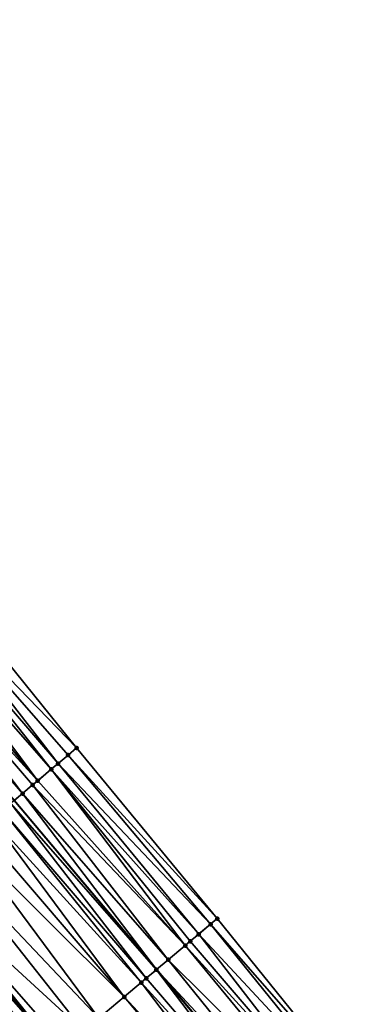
# Model space of a CAD drawing. Header units: feet. Extents: x 2004186 to 2014793, y 836912 to 864902.
# Tile 423 of 656: x 2008891 to 2008921, y 850223 to 850312. Entities that reach past the tile are written whole.
import ezdxf

# ---------------------------------------------------------------- set-up
doc = ezdxf.new("R2010")
doc.units = ezdxf.units.FT
doc.header["$LTSCALE"] = 100
doc.header["$MEASUREMENT"] = 0
for name, color, linetype, lineweight in [('EP_Travel Lane', 5, 'Continuous', 40), ('Road Shots', 4, 'Continuous', 200), ('Road X-Section', 30, 'Continuous', 13)]:
    doc.layers.add(name, color=color, linetype=linetype, lineweight=lineweight)
doc.layers.add('I-77 SB_MM21-27-Surface-Border', color=7, linetype='Continuous')
doc.layers.add('I-77 SB_MM21-27-Surface-TIN', color=7, linetype='Continuous')

msp = doc.modelspace()

# ---------------------------------------------------------------- linework, layer by layer
at = {"layer": 'EP_Travel Lane'}
msp.add_polyline3d([(2008915.868, 850210.612, 427.114), (2008902.985, 850225.91, 427.178), (2008890.104, 850241.209, 427.27), (2008877.222, 850256.507, 427.346), (2008864.339, 850271.806, 427.393), (2008851.457, 850287.105, 427.466), (2008838.575, 850302.403, 427.543), (2008825.693, 850317.703, 427.605), (2008812.811, 850333.002, 427.71), (2008799.929, 850348.3, 427.806), (2008787.048, 850363.599, 427.915), (2008774.166, 850378.898, 427.947), (2008761.284, 850394.197, 428.02), (2008748.402, 850409.496, 428.13), (2008735.52, 850424.794, 428.206), (2008722.669, 850440.08, 428.247), (2008709.811, 850455.399, 428.328), (2008696.954, 850470.719, 428.381), (2008684.097, 850486.038, 428.419), (2008671.239, 850501.358, 428.531), (2008658.292, 850516.654, 428.602), (2008645.371, 850531.919, 428.703)], dxfattribs=at)
at = {"layer": 'I-77 SB_MM21-27-Surface-Border', "color": 3, "linetype": 'ByBlock', "lineweight": -2}
msp.add_polyline3d([(2008646.362, 850532.756, 428.685), (2008660.177, 850518.245, 428.567), (2008673.565, 850503.307, 428.483), (2008690.395, 850491.316, 428.336), (2008703.24, 850475.986, 428.26), (2008716.237, 850460.784, 428.113), (2008729.081, 850445.454, 427.949), (2008741.914, 850430.181, 427.871), (2008754.797, 850414.883, 427.785), (2008767.68, 850399.586, 427.705), (2008780.717, 850384.417, 427.64), (2008793.6, 850369.119, 427.58), (2008806.483, 850353.822, 427.511), (2008819.367, 850338.524, 427.402), (2008832.25, 850323.227, 427.288), (2008845.134, 850307.927, 427.232), (2008857.863, 850292.5, 427.17), (2008870.592, 850277.072, 427.113), (2008883.168, 850261.516, 427.065), (2008895.744, 850245.959, 427.024), (2008908.473, 850230.532, 426.937), (2008921.049, 850214.975, 426.904)], dxfattribs=at)
at = {"layer": 'I-77 SB_MM21-27-Surface-TIN', "color": 128, "linetype": 'ByBlock', "lineweight": -2}
for points in [[(2008883.168, 850261.516, 427.065), (2008881.791, 850260.356, 427.147), (2008895.744, 850245.959, 427.024)], [(2008881.026, 850259.712, 427.19), (2008880.261, 850259.068, 427.225), (2008893.449, 850244.027, 427.16)], [(2008881.791, 850260.356, 427.147), (2008881.026, 850259.712, 427.19), (2008894.061, 850244.542, 427.125)], [(2008881.026, 850259.712, 427.19), (2008893.449, 850244.027, 427.16), (2008894.061, 850244.542, 427.125)], [(2008881.791, 850260.356, 427.147), (2008894.979, 850245.315, 427.069), (2008895.744, 850245.959, 427.024)], [(2008881.791, 850260.356, 427.147), (2008894.061, 850244.542, 427.125), (2008894.979, 850245.315, 427.069)], [(2008880.261, 850259.068, 427.225), (2008879.497, 850258.423, 427.265), (2008892.226, 850242.996, 427.216)], [(2008880.261, 850259.068, 427.225), (2008892.226, 850242.996, 427.216), (2008893.449, 850244.027, 427.16)], [(2008878.732, 850257.779, 427.293), (2008877.814, 850257.006, 427.333), (2008890.849, 850241.836, 427.257)], [(2008879.497, 850258.423, 427.265), (2008878.732, 850257.779, 427.293), (2008892.226, 850242.996, 427.216)], [(2008878.732, 850257.779, 427.293), (2008891.767, 850242.609, 427.232), (2008892.226, 850242.996, 427.216)], [(2008878.732, 850257.779, 427.293), (2008890.849, 850241.836, 427.257), (2008891.767, 850242.609, 427.232)], [(2008877.814, 850257.006, 427.333), (2008877.508, 850256.749, 427.342), (2008890.849, 850241.836, 427.257)], [(2008877.508, 850256.749, 427.342), (2008890.104, 850241.209, 427.27), (2008890.849, 850241.836, 427.257)], [(2008894.979, 850245.315, 427.069), (2008894.061, 850244.542, 427.125), (2008907.861, 850230.017, 426.967)], [(2008895.744, 850245.959, 427.024), (2008894.979, 850245.315, 427.069), (2008908.473, 850230.532, 426.937)], [(2008894.979, 850245.315, 427.069), (2008907.861, 850230.017, 426.967), (2008908.473, 850230.532, 426.937)], [(2008894.061, 850244.542, 427.125), (2008893.449, 850244.027, 427.16), (2008906.79, 850229.115, 427.016)], [(2008894.061, 850244.542, 427.125), (2008906.79, 850229.115, 427.016), (2008907.861, 850230.017, 426.967)], [(2008893.449, 850244.027, 427.16), (2008892.226, 850242.996, 427.216), (2008905.566, 850228.084, 427.087)], [(2008893.449, 850244.027, 427.16), (2008906.025, 850228.47, 427.064), (2008906.79, 850229.115, 427.016)], [(2008893.449, 850244.027, 427.16), (2008905.566, 850228.084, 427.087), (2008906.025, 850228.47, 427.064)], [(2008892.226, 850242.996, 427.216), (2008891.767, 850242.609, 427.232), (2008905.566, 850228.084, 427.087)], [(2008890.849, 850241.836, 427.257), (2008890.104, 850241.209, 427.27), (2008902.985, 850225.91, 427.178)], [(2008891.767, 850242.609, 427.232), (2008890.849, 850241.836, 427.257), (2008904.037, 850226.796, 427.146)], [(2008890.849, 850241.836, 427.257), (2008902.985, 850225.91, 427.178), (2008904.037, 850226.796, 427.146)], [(2008891.767, 850242.609, 427.232), (2008904.037, 850226.796, 427.146), (2008905.566, 850228.084, 427.087)], [(2008889.778, 850240.935, 427.276), (2008889.013, 850240.29, 427.299), (2008902.048, 850225.121, 427.215)], [(2008889.778, 850240.935, 427.276), (2008902.966, 850225.894, 427.179), (2008890.104, 850241.209, 427.27)], [(2008889.778, 850240.935, 427.276), (2008902.048, 850225.121, 427.215), (2008902.966, 850225.894, 427.179)], [(2008902.966, 850225.894, 427.179), (2008902.985, 850225.91, 427.178), (2008890.104, 850241.209, 427.27)], [(2008889.013, 850240.29, 427.299), (2008888.095, 850239.517, 427.323), (2008901.589, 850224.734, 427.227)], [(2008889.013, 850240.29, 427.299), (2008901.589, 850224.734, 427.227), (2008902.048, 850225.121, 427.215)], [(2008888.095, 850239.517, 427.323), (2008887.024, 850238.616, 427.343), (2008900.059, 850223.446, 427.257)], [(2008888.095, 850239.517, 427.323), (2008900.059, 850223.446, 427.257), (2008901.589, 850224.734, 427.227)], [(2008887.024, 850238.616, 427.343), (2008885.8, 850237.585, 427.359), (2008900.059, 850223.446, 427.257)], [(2008885.8, 850237.585, 427.359), (2008883.965, 850236.039, 427.382), (2008897.765, 850221.513, 427.287)], [(2008885.8, 850237.585, 427.359), (2008897.765, 850221.513, 427.287), (2008900.059, 850223.446, 427.257)], [(2008883.965, 850236.039, 427.382), (2008881.517, 850233.978, 427.429), (2008896.388, 850220.354, 427.31)], [(2008883.965, 850236.039, 427.382), (2008896.388, 850220.354, 427.31), (2008897.765, 850221.513, 427.287)], [(2008881.517, 850233.978, 427.429), (2008881.211, 850233.72, 427.433), (2008894.093, 850218.422, 427.352)], [(2008881.517, 850233.978, 427.429), (2008894.093, 850218.422, 427.352), (2008894.705, 850218.937, 427.345)], [(2008881.517, 850233.978, 427.429), (2008894.705, 850218.937, 427.345), (2008896.388, 850220.354, 427.31)], [(2008880.446, 850233.076, 427.437), (2008879.987, 850232.69, 427.431), (2008893.328, 850217.778, 427.351)], [(2008880.905, 850233.463, 427.436), (2008880.446, 850233.076, 427.437), (2008893.328, 850217.778, 427.351)], [(2008880.905, 850233.463, 427.436), (2008894.093, 850218.422, 427.352), (2008881.211, 850233.72, 427.433)], [(2008880.905, 850233.463, 427.436), (2008893.328, 850217.778, 427.351), (2008894.093, 850218.422, 427.352)], [(2008879.987, 850232.69, 427.431), (2008878.916, 850231.788, 427.407), (2008892.41, 850217.005, 427.341)], [(2008879.987, 850232.69, 427.431), (2008892.41, 850217.005, 427.341), (2008893.328, 850217.778, 427.351)], [(2008878.916, 850231.788, 427.407), (2008890.574, 850215.459, 427.307), (2008892.41, 850217.005, 427.341)], [(2008921.049, 850214.975, 426.904), (2008908.473, 850230.532, 426.937), (2008907.861, 850230.017, 426.967)], [(2008920.437, 850214.46, 426.93), (2008907.861, 850230.017, 426.967), (2008906.79, 850229.115, 427.016)], [(2008920.437, 850214.46, 426.93), (2008921.049, 850214.975, 426.904), (2008907.861, 850230.017, 426.967)], [(2008919.06, 850213.301, 426.987), (2008906.025, 850228.47, 427.064), (2008905.566, 850228.084, 427.087)], [(2008919.06, 850213.301, 426.987), (2008906.79, 850229.115, 427.016), (2008906.025, 850228.47, 427.064)], [(2008920.437, 850214.46, 426.93), (2008906.79, 850229.115, 427.016), (2008919.06, 850213.301, 426.987)], [(2008918.295, 850212.656, 427.025), (2008905.566, 850228.084, 427.087), (2008904.037, 850226.796, 427.146)], [(2008919.06, 850213.301, 426.987), (2008905.566, 850228.084, 427.087), (2008918.295, 850212.656, 427.025)], [(2008916.613, 850211.239, 427.097), (2008904.037, 850226.796, 427.146), (2008902.985, 850225.91, 427.178)], [(2008918.295, 850212.656, 427.025), (2008904.037, 850226.796, 427.146), (2008916.613, 850211.239, 427.097)], [(2008902.966, 850225.894, 427.179), (2008902.048, 850225.121, 427.215), (2008915.083, 850209.951, 427.14)], [(2008902.966, 850225.894, 427.179), (2008915.868, 850210.612, 427.114), (2008902.985, 850225.91, 427.178)], [(2008915.848, 850210.595, 427.115), (2008915.868, 850210.612, 427.114), (2008902.966, 850225.894, 427.179)], [(2008915.848, 850210.595, 427.115), (2008902.966, 850225.894, 427.179), (2008915.083, 850209.951, 427.14)], [(2008916.613, 850211.239, 427.097), (2008902.985, 850225.91, 427.178), (2008915.868, 850210.612, 427.114)], [(2008902.048, 850225.121, 427.215), (2008901.589, 850224.734, 427.227), (2008915.083, 850209.951, 427.14)], [(2008901.589, 850224.734, 427.227), (2008900.059, 850223.446, 427.257), (2008913.706, 850208.791, 427.174)], [(2008901.589, 850224.734, 427.227), (2008913.706, 850208.791, 427.174), (2008915.083, 850209.951, 427.14)], [(2008900.059, 850223.446, 427.257), (2008897.765, 850221.513, 427.287), (2008912.941, 850208.147, 427.187)], [(2008900.059, 850223.446, 427.257), (2008912.941, 850208.147, 427.187), (2008913.706, 850208.791, 427.174)]]:
    msp.add_3dface(points, dxfattribs=at)
at = {"layer": 'Road Shots', "lineweight": 100}
for p in [(2008894.979, 850245.315, 427.069), (2008895.744, 850245.959, 427.024), (2008894.061, 850244.542, 427.125), (2008893.449, 850244.027, 427.16), (2008892.226, 850242.996, 427.216), (2008890.849, 850241.836, 427.257), (2008891.767, 850242.609, 427.232), (2008908.473, 850230.532, 426.937), (2008907.861, 850230.017, 426.967), (2008906.025, 850228.47, 427.064), (2008906.79, 850229.115, 427.016), (2008905.566, 850228.084, 427.087), (2008904.037, 850226.796, 427.146), (2008902.966, 850225.894, 427.179), (2008902.048, 850225.121, 427.215), (2008901.589, 850224.734, 427.227), (2008900.059, 850223.446, 427.257)]:
    msp.add_point(p, dxfattribs=at)
at = {"layer": 'Road X-Section', "extrusion": (-0.644101, 0.764933, 0.003519), "flags": 128}
for points, elevation in [([(-2084280.417, 2691.477), (-2084281.617, 2691.529), (-2084283.217, 2691.605), (-2084283.817, 2691.628), (-2084284.417, 2691.645), (-2084285.217, 2691.661), (-2084287.417, 2691.695), (-2084290.217, 2691.745), (-2084291.417, 2691.775), (-2084293.417, 2691.827), (-2084294.417, 2691.845), (-2084297.617, 2691.882), (-2084300.817, 2691.927), (-2084304.817, 2691.99), (-2084306.217, 2692.014), (-2084306.817, 2692.02), (-2084307.417, 2692.02), (-2084308.217, 2692.013), (-2084311.417, 2691.965), (-2084313.817, 2691.943), (-2084315.417, 2691.926), (-2084316.817, 2691.906), (-2084318.017, 2691.882), (-2084319.017, 2691.859), (-2084320.417, 2691.84), (-2084321.617, 2691.815), (-2084322.217, 2691.799), (-2084323.817, 2691.743), (-2084324.617, 2691.708), (-2084325.817, 2691.653), (-2084326.817, 2691.607)], -643548.723), ([(-2084279.617, 2691.466), (-2084281.017, 2691.524), (-2084282.617, 2691.596), (-2084283.417, 2691.627), (-2084284.017, 2691.642), (-2084284.817, 2691.652), (-2084285.617, 2691.664), (-2084287.617, 2691.703), (-2084291.617, 2691.782), (-2084293.817, 2691.828), (-2084294.617, 2691.839), (-2084295.417, 2691.843), (-2084297.217, 2691.872), (-2084299.417, 2691.899), (-2084303.217, 2691.961), (-2084305.617, 2691.995), (-2084306.817, 2692.004), (-2084307.817, 2692.006), (-2084308.617, 2691.999), (-2084310.817, 2691.964), (-2084312.617, 2691.941), (-2084315.617, 2691.911), (-2084317.617, 2691.881), (-2084318.217, 2691.868), (-2084319.417, 2691.833), (-2084320.817, 2691.8), (-2084322.817, 2691.741), (-2084323.417, 2691.718), (-2084324.417, 2691.67), (-2084325.817, 2691.621), (-2084326.617, 2691.591)], -643568.723)]:
    msp.add_lwpolyline(points, dxfattribs=dict(at, elevation=elevation))

doc.saveas('drawing.dxf')
